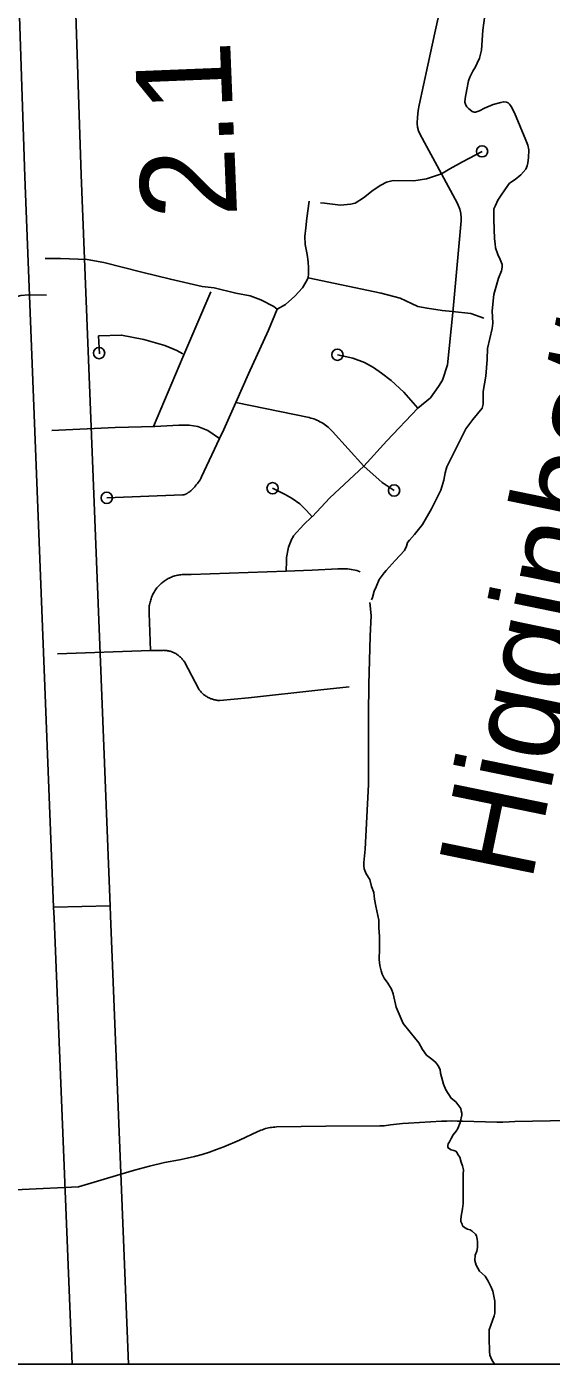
# Model space of a CAD drawing. Extents: x 309348 to 309445, y 336383 to 336484.
# Drawn here: x 309348.478 to 309348.942, y 336395.727 to 336396.912 of the extents above; entities that cross this region are included whole.
import ezdxf

# ---------------------------------------------------------------- set-up
doc = ezdxf.new("R2010")
doc.units = 0
doc.layers.add('R_Annotation', color=7, linetype='Continuous')
doc.layers.add('R_Border Notes', color=7, linetype='Continuous')

msp = doc.modelspace()

# ---------------------------------------------------------------- linework, layer by layer
at = {"layer": 'R_Annotation'}
msp.add_line((309348.5516, 336396.1331), (309348.5016, 336396.132), dxfattribs=at)
for points in [[(309348.4519, 336397.4614), (309348.5019, 336397.4632), (309348.5032, 336397.4001), (309348.5174, 336397.0394), (309348.5259, 336396.7812), (309348.5516, 336396.1331), (309348.5016, 336396.132), (309348.476, 336396.7794), (309348.4674, 336397.0376), (309348.4532, 336397.3986), (309348.4519, 336397.4614)], [(309348.8524, 336396.9683), (309348.8457, 336396.9378), (309348.8391, 336396.907)], [(309348.8841, 336396.6026), (309348.8853, 336396.6173), (309348.8858, 336396.6271), (309348.8899, 336396.6448), (309348.8903, 336396.6496), (309348.8899, 336396.6605), (309348.8913, 336396.675), (309348.8955, 336396.6895), (309348.8981, 336396.6959), (309348.8986, 336396.6992), (309348.8986, 336396.7015), (309348.897, 336396.7061), (309348.8948, 336396.7104), (309348.8927, 336396.7163), (309348.8924, 336396.72), (309348.892, 336396.7244), (309348.8912, 336396.7416), (309348.8913, 336396.748), (309348.8913, 336396.7511), (309348.8927, 336396.7538), (309348.8948, 336396.7585), (309348.8972, 336396.7621), (309348.9017, 336396.7687), (309348.905, 336396.7737), (309348.9102, 336396.777), (309348.9152, 336396.7811), (309348.9195, 336396.786), (309348.9207, 336396.7891), (309348.9214, 336396.7917), (309348.9221, 336396.7962), (309348.9224, 336396.8033), (309348.9214, 336396.8074), (309348.9197, 336396.8117), (309348.9096, 336396.8359), (309348.9065, 336396.8418), (309348.905, 336396.8437), (309348.9041, 336396.8449), (309348.9026, 336396.8456), (309348.9, 336396.8458), (309348.8975, 336396.8451), (309348.8908, 336396.8434), (309348.8829, 336396.8401), (309348.8785, 336396.8377), (309348.8751, 336396.8366), (309348.8739, 336396.8366), (309348.8722, 336396.8371), (309348.8703, 336396.8387), (309348.8689, 336396.8399), (309348.8675, 336396.8415), (309348.8666, 336396.8427), (309348.8656, 336396.8456), (309348.8659, 336396.8487), (309348.8673, 336396.8567), (309348.8687, 336396.8644), (309348.8699, 336396.8677), (309348.8728, 336396.8731), (309348.8751, 336396.8769), (309348.8766, 336396.8802), (309348.8785, 336396.8845), (309348.8804, 336396.8917), (309348.8815, 336396.9094), (309348.8834, 336396.9223)], [(309348.8391, 336396.907), (309348.8328, 336396.8782), (309348.8251, 336396.8429)], [(309348.8251, 336396.8429), (309348.8243, 336396.8382), (309348.8236, 336396.8319), (309348.8234, 336396.8271), (309348.8235, 336396.8267), (309348.8238, 336396.8233), (309348.8247, 336396.82), (309348.826, 336396.8169), (309348.8261, 336396.8167), (309348.8449, 336396.7819)], [(309348.8809, 336396.8019), (309348.8634, 336396.7927), (309348.8522, 336396.7865), (309348.8448, 336396.782)], [(309348.8448, 336396.782), (309348.8317, 336396.7775), (309348.8205, 336396.7758), (309348.8021, 336396.776), (309348.7964, 336396.7745), (309348.7911, 336396.7719), (309348.7845, 336396.7675), (309348.776, 336396.7606), (309348.7685, 336396.7561), (309348.7643, 336396.7552), (309348.7556, 336396.7543), (309348.7413, 336396.756), (309348.7377, 336396.7564)], [(309348.8449, 336396.7819), (309348.8591, 336396.7556), (309348.8598, 336396.7542), (309348.8612, 336396.7506), (309348.8621, 336396.7468), (309348.8624, 336396.743), (309348.8624, 336396.7404), (309348.8551, 336396.659)], [(309348.7278, 336396.7577), (309348.7258, 336396.7426), (309348.7247, 336396.7341), (309348.7239, 336396.7264), (309348.7243, 336396.7194), (309348.7259, 336396.7104), (309348.7269, 336396.704), (309348.7272, 336396.6987), (309348.7272, 336396.6932), (309348.727, 336396.6898), (309348.7248, 336396.6861), (309348.7218, 336396.6809), (309348.7152, 336396.6736), (309348.7068, 336396.6663), (309348.6996, 336396.6619), (309348.6919, 336396.6434), (309348.674, 336396.6047), (309348.6629, 336396.5793)], [(309348.4942, 336396.7068), (309348.5077, 336396.7068), (309348.5312, 336396.7061), (309348.546, 336396.7033), (309348.5797, 336396.6948), (309348.605, 336396.6885), (309348.6331, 336396.6822), (309348.6436, 336396.6808), (309348.6629, 336396.6762), (309348.6756, 336396.6738), (309348.685, 336396.6703), (309348.6966, 336396.6643), (309348.6996, 336396.6619)], [(309348.727, 336396.6898), (309348.7914, 336396.6762), (309348.8083, 336396.6717), (309348.8185, 336396.6671), (309348.8241, 336396.6643), (309348.8322, 336396.6629), (309348.8455, 336396.6608), (309348.8546, 336396.6601), (309348.8708, 336396.6583), (309348.8824, 336396.6541)], [(309348.3907, 336396.6336), (309348.4017, 336396.6378), (309348.4244, 336396.6504), (309348.4447, 336396.6639), (309348.4557, 336396.6691), (309348.4657, 336396.6723), (309348.4725, 336396.674), (309348.4793, 336396.6747), (309348.4952, 336396.6745)], [(309348.6407, 336396.6773), (309348.616, 336396.6196)], [(309348.8551, 336396.659), (309348.8502, 336396.6126), (309348.8458, 336396.5992), (309348.8424, 336396.5934), (309348.8352, 336396.5835), (309348.8241, 336396.5743), (309348.7965, 336396.5453), (309348.7763, 336396.523), (309348.7461, 336396.4949), (309348.7305, 336396.4781)], [(309348.5421, 336396.6225), (309348.5414, 336396.6383), (309348.5618, 336396.639), (309348.5814, 336396.6351), (309348.6001, 336396.6299), (309348.6106, 336396.6253), (309348.6159, 336396.6225)], [(309348.616, 336396.6196), (309348.5899, 336396.5579)], [(309348.7528, 336396.6216), (309348.7664, 336396.6187), (309348.7768, 336396.6148), (309348.7847, 336396.6104), (309348.7919, 336396.6054), (309348.8004, 336396.5988), (309348.8117, 336396.5886), (309348.8241, 336396.5743)], [(309348.7829, 336396.4045), (309348.7839, 336396.4064), (309348.7854, 336396.4121), (309348.7872, 336396.4159), (309348.7899, 336396.4223), (309348.7941, 336396.4282), (309348.796, 336396.4305), (309348.8039, 336396.4393), (309348.8122, 336396.4481), (309348.8139, 336396.4519), (309348.8148, 336396.4552), (309348.8167, 336396.4572), (309348.821, 336396.4623), (309348.8281, 336396.4712), (309348.8362, 336396.4852), (309348.8443, 336396.5017), (309348.8469, 336396.5106), (309348.8481, 336396.517), (309348.8497, 336396.5224), (309348.8666, 336396.5559), (309348.8728, 336396.5642), (309348.8808, 336396.5744), (309348.8817, 336396.5779), (309348.8817, 336396.5891), (309348.8841, 336396.6026)], [(309348.6629, 336396.5793), (309348.6522, 336396.5555), (309348.6485, 336396.5475)], [(309348.6629, 336396.5793), (309348.7279, 336396.5659), (309348.7293, 336396.5655), (309348.7307, 336396.5651), (309348.732, 336396.5647), (309348.7334, 336396.5641), (309348.7347, 336396.5636), (309348.736, 336396.563), (309348.7373, 336396.5623), (309348.7386, 336396.5616), (309348.7399, 336396.5609), (309348.7411, 336396.5601), (309348.7423, 336396.5593), (309348.7434, 336396.5584), (309348.7445, 336396.5575), (309348.7485, 336396.5536), (309348.7763, 336396.523)], [(309348.6485, 336396.5475), (309348.638, 336396.5544), (309348.6292, 336396.5579), (309348.6215, 336396.5593), (309348.6123, 336396.5593), (309348.5913, 336396.5579), (309348.5562, 336396.5572), (309348.5, 336396.5544)], [(309348.6485, 336396.5475), (309348.6326, 336396.5133), (309348.6319, 336396.512), (309348.6312, 336396.5108), (309348.6304, 336396.5096), (309348.6296, 336396.5085), (309348.6288, 336396.5074), (309348.6279, 336396.5063), (309348.627, 336396.5052), (309348.6265, 336396.5045), (309348.6259, 336396.5039), (309348.6254, 336396.5033), (309348.6248, 336396.5027), (309348.6242, 336396.5021), (309348.6236, 336396.5016), (309348.623, 336396.501)], [(309348.803, 336396.5013), (309348.7925, 336396.5084), (309348.7763, 336396.523)], [(309348.623, 336396.501), (309348.6223, 336396.5005), (309348.6215, 336396.4999), (309348.6208, 336396.4994), (309348.62, 336396.4989), (309348.6198, 336396.4987), (309348.6195, 336396.4986), (309348.6192, 336396.4984), (309348.619, 336396.4983), (309348.6187, 336396.4981), (309348.6184, 336396.498), (309348.6181, 336396.4979), (309348.6178, 336396.4978), (309348.6175, 336396.4977), (309348.6172, 336396.4976), (309348.6169, 336396.4976), (309348.6166, 336396.4975), (309348.6163, 336396.4975), (309348.616, 336396.4974), (309348.6157, 336396.4974), (309348.5486, 336396.4948)], [(309348.6954, 336396.5033), (309348.7066, 336396.4979), (309348.7128, 336396.4941), (309348.7194, 336396.4896), (309348.7253, 336396.4835), (309348.7305, 336396.4781)], [(309348.73, 336396.4776), (309348.7231, 336396.4712), (309348.7139, 336396.4611), (309348.7132, 336396.4597), (309348.7125, 336396.4584), (309348.7118, 336396.457), (309348.7112, 336396.4555), (309348.7106, 336396.4541), (309348.7101, 336396.4526), (309348.7096, 336396.4511), (309348.7092, 336396.4496), (309348.7088, 336396.4481), (309348.7085, 336396.4466), (309348.7082, 336396.445), (309348.7079, 336396.4435), (309348.7078, 336396.442), (309348.7076, 336396.4404), (309348.7076, 336396.4388), (309348.7073, 336396.4299)], [(309348.5873, 336396.3594), (309348.5862, 336396.3925), (309348.5861, 336396.3936), (309348.5861, 336396.3947), (309348.5861, 336396.3958), (309348.5861, 336396.3969), (309348.5862, 336396.398), (309348.5863, 336396.3991), (309348.5865, 336396.4001), (309348.5867, 336396.4012), (309348.5869, 336396.4023), (309348.5872, 336396.4033), (309348.5875, 336396.4044), (309348.5878, 336396.4054), (309348.5882, 336396.4064), (309348.5886, 336396.4075), (309348.589, 336396.4084), (309348.5895, 336396.4094), (309348.59, 336396.4104), (309348.5905, 336396.4113), (309348.5911, 336396.4123), (309348.5917, 336396.4132), (309348.5923, 336396.4141), (309348.593, 336396.4149), (309348.5937, 336396.4158), (309348.5944, 336396.4166), (309348.5952, 336396.4174), (309348.5959, 336396.4181), (309348.5967, 336396.4189), (309348.5976, 336396.4196), (309348.5984, 336396.4202), (309348.5993, 336396.4209), (309348.6002, 336396.4215), (309348.6011, 336396.4221), (309348.602, 336396.4227), (309348.603, 336396.4232), (309348.6039, 336396.4237), (309348.6049, 336396.4241), (309348.6059, 336396.4246), (309348.6069, 336396.425), (309348.608, 336396.4253), (309348.609, 336396.4256), (309348.6101, 336396.4259), (309348.6111, 336396.4262), (309348.6122, 336396.4264), (309348.6132, 336396.4266), (309348.6143, 336396.4267), (309348.6154, 336396.4268), (309348.6232, 336396.427), (309348.7073, 336396.4299)], [(309348.7073, 336396.4299), (309348.7306, 336396.4307), (309348.7532, 336396.4319), (309348.7549, 336396.432), (309348.7566, 336396.432), (309348.7583, 336396.432), (309348.76, 336396.4319), (309348.7617, 336396.4318), (309348.7634, 336396.4316), (309348.7651, 336396.4314), (309348.7667, 336396.4311), (309348.7684, 336396.4307), (309348.77, 336396.4303), (309348.773, 336396.4291)], [(309348.7816, 336396.4019), (309348.7827, 336396.3905), (309348.7818, 336396.3722), (309348.7807, 336396.3293), (309348.7802, 336396.303), (309348.7804, 336396.2407), (309348.7775, 336396.1835), (309348.7761, 336396.1716), (309348.7763, 336396.1686), (309348.7766, 336396.1661), (309348.7784, 336396.1617), (309348.7816, 336396.1565), (309348.783, 336396.1504), (309348.785, 336396.1451), (309348.7857, 336396.1392), (309348.7869, 336396.1328), (309348.7896, 336396.1206), (309348.7896, 336396.1136), (309348.79, 336396.1061), (309348.7901, 336396.0951), (309348.7898, 336396.0857), (309348.7903, 336396.0802), (309348.7916, 336396.0755), (309348.7923, 336396.0727), (309348.7941, 336396.0691), (309348.7973, 336396.0647), (309348.8006, 336396.0593), (309348.8022, 336396.0552), (309348.8049, 336396.0435), (309348.811, 336396.0289), (309348.8172, 336396.0211), (309348.825, 336396.0118), (309348.8282, 336396.006), (309348.8318, 336396.0008), (309348.8364, 336395.9972), (309348.8399, 336395.9944), (309348.8421, 336395.9915), (309348.8439, 336395.9882), (309348.8442, 336395.9848), (309348.8467, 336395.9752), (309348.8488, 336395.97), (309348.8535, 336395.9627), (309348.8576, 336395.9595), (309348.8595, 336395.957), (309348.8613, 336395.9547), (309348.862, 336395.9535), (309348.8625, 336395.9515), (309348.8629, 336395.9495), (309348.8629, 336395.9478), (309348.8615, 336395.9412), (309348.8595, 336395.9358), (309348.8579, 336395.9335), (309348.8554, 336395.9301), (309348.8536, 336395.9269), (309348.8519, 336395.9241), (309348.8508, 336395.9221), (309348.8506, 336395.9207), (309348.8506, 336395.9193), (309348.851, 336395.9184), (309348.8535, 336395.9168), (309348.8558, 336395.9163), (309348.8576, 336395.9157), (309348.8588, 336395.9143), (309348.8593, 336395.9129), (309348.8611, 336395.9104), (309348.8625, 336395.9061), (309348.8636, 336395.9026), (309348.8643, 336395.8992), (309348.8641, 336395.8954), (309348.864, 336395.8926), (309348.864, 336395.8857), (309348.864, 336395.8782), (309348.8641, 336395.8693), (309348.8634, 336395.8647), (309348.8625, 336395.8581), (309348.8622, 336395.8549), (309348.8622, 336395.8533), (309348.8631, 336395.851), (309348.8636, 336395.8495), (309348.8652, 336395.8481), (309348.868, 336395.8465), (309348.8704, 336395.846), (309348.872, 336395.8447), (309348.875, 336395.8422), (309348.8759, 336395.8406), (309348.8766, 336395.8378), (309348.8768, 336395.8355), (309348.8768, 336395.8303), (309348.8762, 336395.8271), (309348.8746, 336395.8237), (309348.8744, 336395.8189), (309348.8755, 336395.8148), (309348.8787, 336395.8095), (309348.8835, 336395.8049), (309348.8864, 336395.8004), (309348.8889, 336395.7953), (309348.8905, 336395.7917), (309348.8922, 336395.7828), (309348.8922, 336395.7792), (309348.8922, 336395.7721), (309348.8917, 336395.7698)], [(309348.5051, 336396.3566), (309348.5873, 336396.3594)], [(309348.5873, 336396.3594), (309348.5912, 336396.3595), (309348.598, 336396.3596), (309348.5988, 336396.3597), (309348.5995, 336396.3596), (309348.6003, 336396.3596), (309348.601, 336396.3595), (309348.6018, 336396.3594), (309348.6025, 336396.3593), (309348.6033, 336396.3591), (309348.604, 336396.359), (309348.6048, 336396.3588), (309348.6055, 336396.3585), (309348.6062, 336396.3583), (309348.6069, 336396.358), (309348.6076, 336396.3577), (309348.6083, 336396.3574), (309348.609, 336396.3571), (309348.6097, 336396.3567), (309348.6103, 336396.3563), (309348.6109, 336396.3559), (309348.6116, 336396.3555), (309348.6122, 336396.355), (309348.6128, 336396.3545), (309348.6134, 336396.354), (309348.6139, 336396.3535), (309348.6145, 336396.353), (309348.615, 336396.3524), (309348.6155, 336396.3519), (309348.616, 336396.3513), (309348.6165, 336396.3507), (309348.6169, 336396.3501), (309348.6173, 336396.3494), (309348.63, 336396.3253), (309348.6305, 336396.3246), (309348.631, 336396.324), (309348.6315, 336396.3234), (309348.6321, 336396.3227), (309348.6326, 336396.3222), (309348.6332, 336396.3216), (309348.6338, 336396.3211), (309348.6344, 336396.3205), (309348.6351, 336396.32), (309348.6357, 336396.3195), (309348.6364, 336396.3191), (309348.6371, 336396.3187), (309348.6378, 336396.3182), (309348.6385, 336396.3179), (309348.6392, 336396.3175), (309348.6399, 336396.3172), (309348.6407, 336396.3168), (309348.6415, 336396.3166), (309348.6422, 336396.3163), (309348.643, 336396.3161), (309348.6438, 336396.3159), (309348.6446, 336396.3157), (309348.6454, 336396.3156), (309348.6462, 336396.3154), (309348.647, 336396.3153), (309348.6478, 336396.3153), (309348.6486, 336396.3152), (309348.6742, 336396.3176), (309348.7382, 336396.3246), (309348.7633, 336396.3272)], [(309348.568, 336395.7269), (309348.552, 336396.1243), (309348.5516, 336396.1331)], [(309348.5016, 336396.132), (309348.502, 336396.1223), (309348.518, 336395.7269)], [(309348.5235, 336395.8842), (309348.5601, 336395.895), (309348.5732, 336395.899), (309348.5864, 336395.9025), (309348.5997, 336395.9056), (309348.6131, 336395.9082), (309348.6198, 336395.9095), (309348.6264, 336395.9111), (309348.633, 336395.9129), (309348.6395, 336395.9149), (309348.6459, 336395.9171), (309348.6522, 336395.9196), (309348.666, 336395.9254), (309348.6825, 336395.9332), (309348.6838, 336395.9338), (309348.6851, 336395.9343), (309348.6864, 336395.9348), (309348.6877, 336395.9353), (309348.6891, 336395.9357), (309348.6905, 336395.936), (309348.6918, 336395.9363), (309348.6932, 336395.9366), (309348.6946, 336395.9368), (309348.696, 336395.937), (309348.6974, 336395.9371), (309348.6988, 336395.9372), (309348.7426, 336395.9378), (309348.7904, 336395.9382), (309348.7923, 336395.9382), (309348.7942, 336395.9383), (309348.7961, 336395.9385), (309348.7979, 336395.9387), (309348.7998, 336395.939), (309348.8051, 336395.9397), (309348.8105, 336395.9402), (309348.8158, 336395.9406), (309348.845, 336395.9422), (309348.8496, 336395.9424), (309348.8542, 336395.9425), (309348.8588, 336395.9424), (309348.8635, 336395.9422), (309348.8939, 336395.9415), (309348.8993, 336395.9415), (309348.9047, 336395.9416), (309348.91, 336395.9419), (309348.9567, 336395.9429)], [(309348.5235, 336395.8842), (309348.4237, 336395.8794), (309348.2889, 336395.8752)], [(309348.8917, 336395.7698), (309348.8871, 336395.7575), (309348.8871, 336395.7499), (309348.8874, 336395.7383), (309348.8878, 336395.7348), (309348.8894, 336395.7308), (309348.892, 336395.7269)]]:
    msp.add_lwpolyline(points, dxfattribs=at)
for centre in [(309348.8809, 336396.8019), (309348.5418, 336396.6231), (309348.7528, 336396.6216), (309348.6954, 336396.5033), (309348.803, 336396.5013), (309348.5486, 336396.4948)]:
    msp.add_circle(centre, 0.005, dxfattribs=at)
at = {"layer": 'R_Border Notes'}
msp.add_line((309356.3641, 336395.7269), (309347.6607, 336395.7269), dxfattribs=at)

# ---------------------------------------------------------------- texts
at = {"layer": 'R_Annotation'}
for s, height, rotation, p in [('2.1', 0.08451, 92.3153, (309348.6641, 336396.7438)), ('Higginbottom', 0.084508, 78.3762, (309348.9245, 336396.153))]:
    msp.add_text(s, height=height, rotation=rotation, dxfattribs=at).set_placement(p)

doc.saveas('drawing.dxf')
